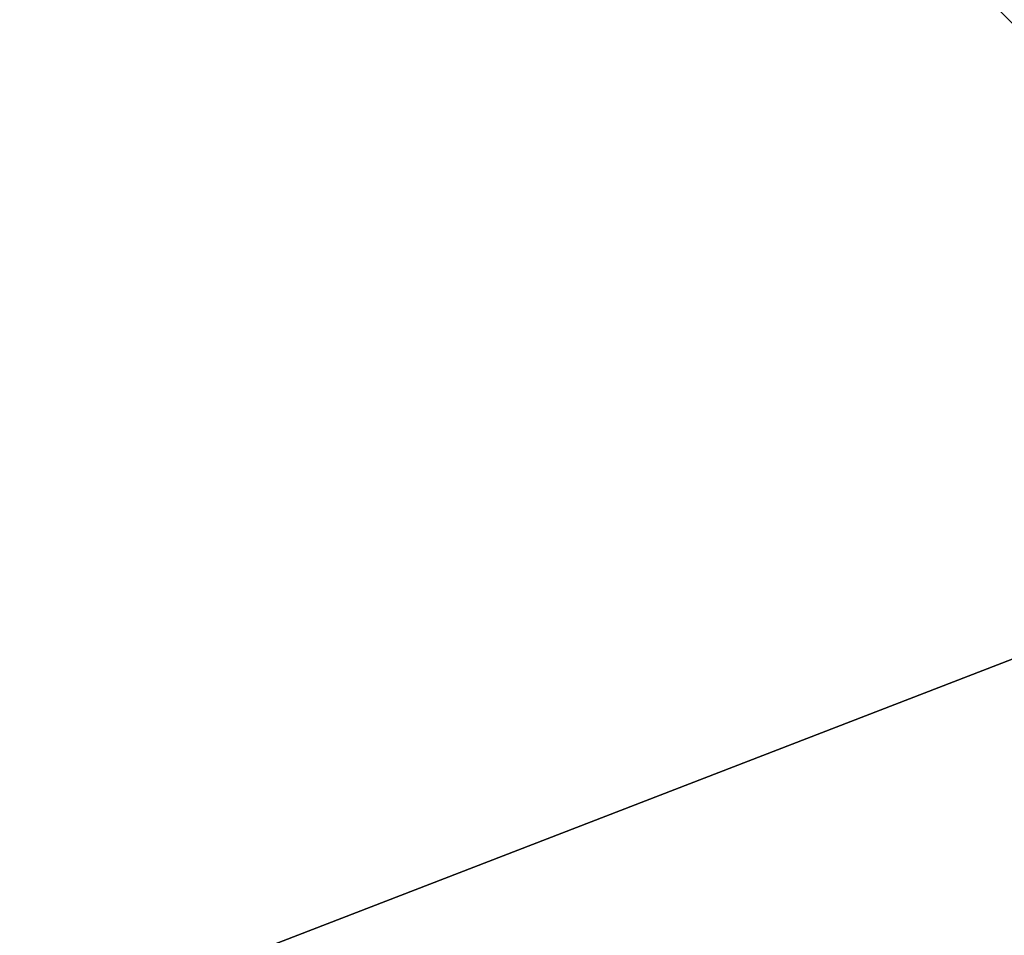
# Model space of a CAD drawing. Extents: x -200 to 200, y -702 to 625.
# Tile 252 of 656: x -3.047 to -2.746, y -509.287 to -509.006. Entities that reach past the tile are written whole.
import ezdxf

# ---------------------------------------------------------------- set-up
doc = ezdxf.new("R2010")
doc.units = 0
doc.header["$LTSCALE"] = 4.479492
for name, color, linetype in [('2734', 7, 'CONTINUOUS'), ('2735', 7, 'CONTINUOUS'), ('2736', 7, 'CONTINUOUS'), ('2754', 7, 'CONTINUOUS'), ('3609', 7, 'CONTINUOUS'), ('3618', 7, 'CONTINUOUS'), ('4834', 7, 'CONTINUOUS'), ('870', 7, 'CONTINUOUS')]:
    doc.layers.add(name, color=color, linetype=linetype)

msp = doc.modelspace()

# ---------------------------------------------------------------- linework, layer by layer
at = {"layer": '2734', "color": 7, "linetype": 'CONTINUOUS'}
for points in [[(0, -506.6, 68.65), (-9.38169, -511.76755, 68.65), (0, -508.14168, 68.65), (0, -506.6, 68.65)], [(0, -508.14168, 68.65), (-9.38169, -511.76755, 68.65), (-7.89246, -512.16583, 68.65), (0, -508.14168, 68.65)]]:
    msp.add_3dface(points, dxfattribs=at)
at = {"layer": '2735', "color": 7, "linetype": 'CONTINUOUS'}
msp.add_3dface([(-13.49902, -527.85686, 15.65), (0, -507.5, 15.65), (0, -510.4, 15.65), (-13.49902, -527.85686, 15.65)], dxfattribs=at)
at = {"layer": '2736', "color": 7, "linetype": 'CONTINUOUS'}
for points in [[(0, -506.5, 25.05), (-14.49966, -527.85214, 16.65), (-3.51285, -507.14048, 26.42004), (0, -506.5, 25.05)], [(0, -506.5, 16.65), (-14.49966, -527.85214, 16.65), (0, -506.5, 25.05), (0, -506.5, 16.65)], [(-9.45899, -511.70465, 68.55), (0, -506.5, 68.55), (-5.14908, -507.90126, 51.65), (-9.45899, -511.70465, 68.55)]]:
    msp.add_3dface(points, dxfattribs=at)
at = {"layer": '2754', "color": 7, "linetype": 'CONTINUOUS'}
for points in [[(-13.49902, -527.85686, 15.65), (-14.49966, -527.85214, 16.65), (0, -506.5, 16.65), (-13.49902, -527.85686, 15.65)], [(-13.49902, -527.85686, 15.65), (0, -506.5, 16.65), (0, -506.79289, 15.94289), (-13.49902, -527.85686, 15.65)], [(0, -507.5, 15.65), (-13.49902, -527.85686, 15.65), (0, -506.79289, 15.94289), (0, -507.5, 15.65)]]:
    msp.add_3dface(points, dxfattribs=at)
at = {"layer": '3609', "color": 7, "linetype": 'CONTINUOUS'}
for points in [[(0, -506.5, 68.55), (-9.45899, -511.70465, 68.55), (0, -506.52929, 68.62071), (0, -506.5, 68.55)], [(-9.45899, -511.70465, 68.55), (0, -506.6, 68.65), (0, -506.52929, 68.62071), (-9.45899, -511.70465, 68.55)], [(-9.38169, -511.76755, 68.65), (0, -506.6, 68.65), (-9.45899, -511.70465, 68.55), (-9.38169, -511.76755, 68.65)]]:
    msp.add_3dface(points, dxfattribs=at)
at = {"layer": '3618', "color": 7, "linetype": 'CONTINUOUS'}
msp.add_3dface([(0, -508.14168, 68.65), (-7.89246, -512.16583, 68.65), (0, -509.36642, 68.62499), (0, -508.14168, 68.65)], dxfattribs=at)
at = {"layer": '4834', "color": 7, "linetype": 'CONTINUOUS'}
for points in [[(-2.99995, -508.75, 48.65), (0, -508.75, 45.65), (-2.5, -509.25, 48.65), (-2.99995, -508.75, 48.65)], [(0, -509.25, 51.15), (-2.99995, -508.75, 48.65), (-2.5, -509.25, 48.65), (0, -509.25, 51.15)], [(-2.99995, -508.75, 48.65), (0, -509.25, 51.15), (0, -508.89645, 51.29645), (-2.99995, -508.75, 48.65)]]:
    msp.add_3dface(points, dxfattribs=at)
at = {"layer": '870', "color": 7, "linetype": 'CONTINUOUS'}
for points in [[(160, -517), (160, -506, 11), (-160, -517), (160, -517)], [(-160, -506, -11), (160, -517), (-160, -517), (-160, -506, -11)], [(160, -506, 11), (-160, -506, 11), (-160, -517), (160, -506, 11)], [(160, -506, -11), (160, -517), (-160, -506, -11), (160, -506, -11)]]:
    msp.add_3dface(points, dxfattribs=at)

doc.saveas('drawing.dxf')
